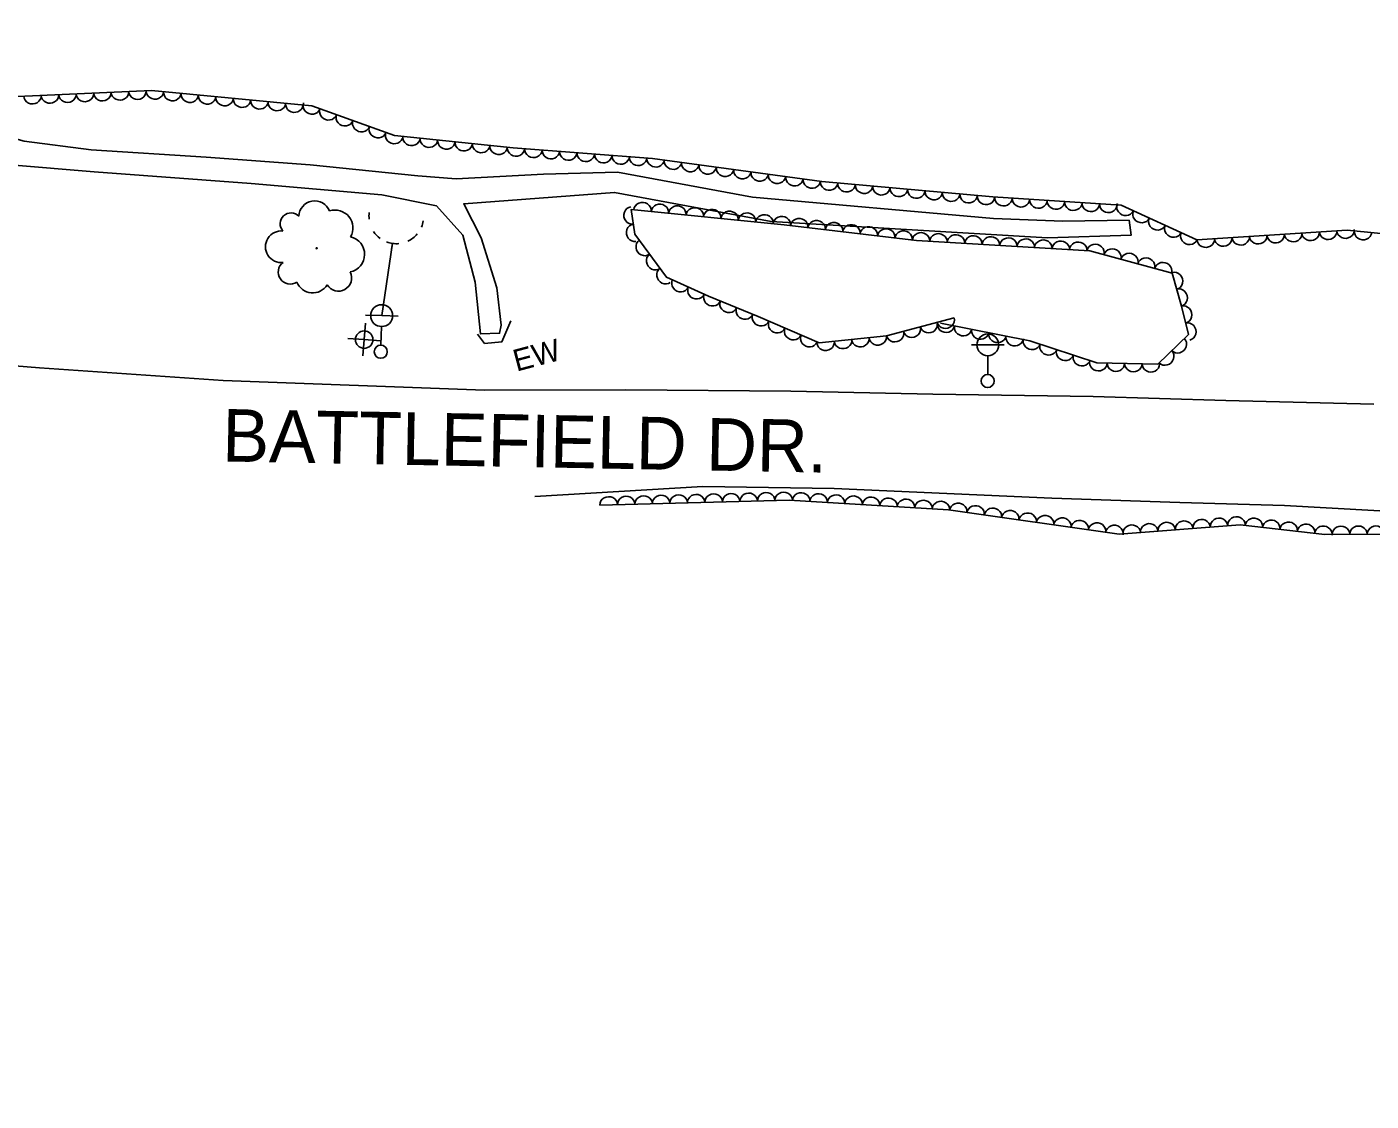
# Model space of a CAD drawing. Extents: x 1722896 to 1754269, y 648279 to 666297.
# Drawn here: x 1738120 to 1738427.1, y 649377.3 to 649622.8 of the extents above; entities that cross this region are included whole.
import ezdxf

# ---------------------------------------------------------------- set-up
doc = ezdxf.new("R2010")
doc.units = 0
for name, color, linetype in [('DESIGN - CENTERLINE - Proposed', 7, 'Continuous'), ('DESIGN - CONTOURS - Intermediate with optional Text', 7, 'Continuous'), ('DESIGN - SHEET - Linework', 7, 'Continuous'), ('SURVEY - CENTERLINE - Preliminary Text', 7, 'Continuous'), ('SURVEY - CONTOURS - Intermediate with optional Text', 7, 'Continuous'), ('SURVEY - DTM - Breaklines', 7, 'Continuous'), ('SURVEY - VEGETATION - Features with Text', 7, 'Continuous')]:
    doc.layers.add(name, color=color, linetype=linetype)

msp = doc.modelspace()

# ---------------------------------------------------------------- linework, layer by layer
at = {"layer": 'DESIGN - CENTERLINE - Proposed'}
for points in [[(1737960.33, 649609.32), (1738026.04, 649605.02), (1738046.88, 649603.85), (1738067.84, 649603.62), (1738079.65, 649605.46), (1738087.38, 649609.24), (1738088.41, 649617.2), (1738089.79, 649644.79), (1738093.13, 649644.63), (1738091.93, 649610.71), (1738093.87, 649606.23), (1738107.92, 649599.93), (1738119.37, 649596.74), (1738134.65, 649594.74), (1738160.93, 649593.08), (1738184.68, 649591.3), (1738209.32, 649588.77), (1738218.06, 649588.12), (1738237.99, 649589.19), (1738254.93, 649589.61), (1738285.8, 649583.93), (1738340.8, 649579.05), (1738356.67, 649578.4), (1738371.82, 649578.7)], [(1738371.82, 649578.7), (1738372.31, 649575.24), (1738353.16, 649574.64), (1738290.01, 649578.35), (1738254.26, 649585.01), (1738219.79, 649582.43), (1738223.8, 649574.61), (1738227.34, 649563.23), (1738228.31, 649554.66), (1738227.99, 649552.82), (1738223.6, 649552.66), (1738222.43, 649564.5), (1738219.55, 649575.22), (1738213.59, 649581.91), (1738201.06, 649584.48), (1738171.25, 649587.01), (1738135.35, 649589.71), (1738116.26, 649591.3), (1738102.12, 649597.12), (1738089.06, 649601.69), (1738069.91, 649599.85), (1738038.32, 649600.35), (1737960.44, 649605.58)], [(1738222.9, 649552.58), (1738224.57, 649550.5), (1738228.51, 649550.89), (1738230.53, 649555.63)]]:
    msp.add_lwpolyline(points, dxfattribs=at)
at = {"layer": 'DESIGN - CONTOURS - Intermediate with optional Text'}
for q in [(1738197.33, 649555.1), (1738193.31, 649551.65), (1738196.77, 649547.63), (1738200.79, 649551.09)]:
    msp.add_line((1738197.05, 649551.37), q, dxfattribs=at)
msp.add_circle((1738197.05, 649551.37), 2, dxfattribs=at)
at = {"layer": 'SURVEY - CENTERLINE - Preliminary Text'}
for points in [[(1738100.22, 649546.77), (1738122.85, 649544.88), (1738164.83, 649542), (1738224.53, 649539.84), (1738256.86, 649539.91), (1738294.55, 649539.56), (1738327, 649538.92), (1738363.64, 649538.37), (1738393.89, 649537.48), (1738427.77, 649536.59)], [(1738236.04, 649515.49), (1738274.39, 649517.83), (1738304.43, 649517.34), (1738354.15, 649515.11), (1738383.41, 649514.13), (1738407.31, 649513.42), (1738491.68, 649508.76)]]:
    msp.add_lwpolyline(points, dxfattribs=at)
at = {"layer": 'SURVEY - DTM - Breaklines'}
for p, q in [((1738201.05, 649556.85), (1738203.52, 649573.4)), ((1738203.32, 649572.01), (1738203.52, 649573.4)), ((1738201.05, 649556.85), (1738197.31, 649556.95)), ((1738201.05, 649556.85), (1738204.8, 649556.75)), ((1738200.87, 649550.1), (1738200.99, 649554.35)), ((1738339.54, 649550.16), (1738335.8, 649550.17)), ((1738339.54, 649550.16), (1738343.29, 649550.14)), ((1738339.52, 649543.41), (1738339.54, 649547.66))]:
    msp.add_line(p, q, dxfattribs=at)
for centre, radius in [((1738201.05, 649556.85), 2.5), ((1738339.54, 649550.16), 2.5), ((1738200.83, 649548.6), 1.5), ((1738339.51, 649541.91), 1.5)]:
    msp.add_circle(centre, radius, dxfattribs=at)
for start_param, end_param in [(0, 0.255182), (0.730907, 1.085951), (2.883049, 3.125465), (1.352995, 1.815775), (2.156577, 2.588895)]:
    msp.add_ellipse((1738204.39, 649579.53), major_axis=(-6.18, 0.92), ratio=0.999685, start_param=start_param, end_param=end_param, dxfattribs=at)
at = {"layer": 'SURVEY - VEGETATION - Features with Text'}
for points in [[(1738459.32, 649572.67), (1738421.62, 649576.41), (1738387.28, 649574.19), (1738370.02, 649582.07), (1738340.71, 649583.96), (1738301.64, 649587.52), (1738262.94, 649592.78), (1738231.05, 649595.21), (1738203.99, 649597.98), (1738185.05, 649604.79), (1738148.45, 649608.29), (1738117.83, 649606.95), (1738109.08, 649603.68), (1738097.76, 649612.49), (1738097.91, 649647.85), (1738085.73, 649648.65), (1738085.42, 649635.62), (1738062, 649636.13), (1738026.09, 649635.2), (1737993.8, 649639.96), (1737957.12, 649632.05)], [(1738331.86, 649556.34), (1738316.4, 649552.2), (1738300.98, 649550.61), (1738287.07, 649556.66), (1738275.71, 649561.28), (1738266.12, 649565.6), (1738258.9, 649575.46), (1738258.05, 649581.11), (1738292.99, 649577.59), (1738323.25, 649574), (1738362.85, 649571.62), (1738381.69, 649566.57), (1738383.77, 649559.04), (1738385.4, 649552.55), (1738378.42, 649545.79), (1738364.46, 649546.09), (1738349.17, 649551.09), (1738328.73, 649555.12)], [(1738250.91, 649513.54), (1738294.16, 649514.65), (1738330.53, 649512.43), (1738369.54, 649506.91), (1738397.18, 649509.05), (1738416.57, 649506.84), (1738462.1, 649507.04), (1738489.85, 649505.92), (1738519.45, 649503.33), (1738549.78, 649500.33), (1738589.08, 649496.48), (1738617.51, 649491.31), (1738640.25, 649483.81), (1738642.63, 649477.51), (1738640.52, 649461.41), (1738640.04, 649444.6), (1738650.13, 649432.25), (1738664.04, 649417.72), (1738687.54, 649412.99), (1738721.8, 649405.11), (1738747.48, 649397.86), (1738768.12, 649389.26), (1738774.14, 649377.33)]]:
    msp.add_lwpolyline(points, dxfattribs=at)
msp.add_circle((1738186.19, 649572.24), 0.126, dxfattribs=at)
for centre, radius, start, end in [((1738185.74, 649579.45), 3.62, 21.4365, 178.2254), ((1738180.33, 649577.85), 2.48, 43.5526, 222.2983), ((1738190.37, 649576.86), 4.12, 330.4892, 108.0134), ((1738178.09, 649572.59), 3.61, 83.5733, 276.993), ((1738193.05, 649570.84), 4.09, 281.385, 77.2235), ((1738180.15, 649566.8), 2.75, 126.192, 303.5111), ((1738191.16, 649565.47), 3.02, 211.6379, 26.6382), ((1738185.28, 649565.93), 3.89, 201.479, 328.3247)]:
    msp.add_arc(centre, radius, start, end, dxfattribs=at)
for centre, major_axis in [((1738121.26, 649607.1), (-2, -0.09)), ((1738125.25, 649607.28), (-2, -0.09)), ((1738129.25, 649607.45), (-2, -0.09)), ((1738133.24, 649607.62), (-2, -0.09)), ((1738137.24, 649607.8), (-2, -0.09)), ((1738141.24, 649607.97), (-2, -0.09)), ((1738145.23, 649608.15), (-2, -0.09)), ((1738149.23, 649608.21), (-1.99, 0.19)), ((1738153.21, 649607.83), (-1.99, 0.19)), ((1738157.19, 649607.45), (-1.99, 0.19)), ((1738161.17, 649607.07), (-1.99, 0.19)), ((1738165.15, 649606.69), (-1.99, 0.19)), ((1738169.14, 649606.31), (-1.99, 0.19)), ((1738173.12, 649605.93), (-1.99, 0.19)), ((1738177.1, 649605.55), (-1.99, 0.19)), ((1738181.08, 649605.17), (-1.99, 0.19)), ((1738185.06, 649604.78), (-1.88, 0.68)), ((1738188.83, 649603.43), (-1.88, 0.68)), ((1738192.59, 649602.08), (-1.88, 0.68)), ((1738196.36, 649600.73), (-1.88, 0.68)), ((1738200.12, 649599.37), (-1.88, 0.68)), ((1738203.88, 649598.02), (-1.88, 0.68)), ((1738207.86, 649597.59), (-1.99, 0.2)), ((1738211.84, 649597.18), (-1.99, 0.2)), ((1738215.82, 649596.77), (-1.99, 0.2)), ((1738219.8, 649596.37), (-1.99, 0.2)), ((1738223.78, 649595.96), (-1.99, 0.2)), ((1738227.75, 649595.55), (-1.99, 0.2)), ((1738231.74, 649595.16), (-1.99, 0.15)), ((1738235.72, 649594.86), (-1.99, 0.15)), ((1738239.71, 649594.55), (-1.99, 0.15)), ((1738243.7, 649594.25), (-1.99, 0.15)), ((1738247.69, 649593.94), (-1.99, 0.15)), ((1738251.68, 649593.64), (-1.99, 0.15)), ((1738255.67, 649593.34), (-1.99, 0.15)), ((1738259.65, 649593.03), (-1.99, 0.15)), ((1738263.64, 649592.68), (-1.98, 0.27)), ((1738267.6, 649592.15), (-1.98, 0.27)), ((1738271.56, 649591.61), (-1.98, 0.27)), ((1738275.53, 649591.07), (-1.98, 0.27)), ((1738279.49, 649590.53), (-1.98, 0.27)), ((1738283.46, 649589.99), (-1.98, 0.27)), ((1738287.42, 649589.45), (-1.98, 0.27)), ((1738291.38, 649588.91), (-1.98, 0.27)), ((1738295.35, 649588.37), (-1.98, 0.27)), ((1738299.31, 649587.83), (-1.98, 0.27)), ((1738303.28, 649587.37), (-1.99, 0.18)), ((1738307.26, 649587), (-1.99, 0.18)), ((1738311.25, 649586.64), (-1.99, 0.18)), ((1738315.23, 649586.28), (-1.99, 0.18)), ((1738319.22, 649585.92), (-1.99, 0.18)), ((1738323.2, 649585.55), (-1.99, 0.18)), ((1738327.18, 649585.19), (-1.99, 0.18)), ((1738260.64, 649580.85), (1.99, -0.2)), ((1738264.62, 649580.45), (1.99, -0.2)), ((1738331.17, 649584.83), (-1.99, 0.18)), ((1738335.15, 649584.47), (-1.99, 0.18)), ((1738339.13, 649584.1), (-1.99, 0.18)), ((1738343.12, 649583.8), (-2, 0.13)), ((1738347.11, 649583.55), (-2, 0.13)), ((1738351.1, 649583.29), (-2, 0.13)), ((1738355.1, 649583.03), (-2, 0.13)), ((1738359.09, 649582.77), (-2, 0.13)), ((1738363.08, 649582.52), (-2, 0.13)), ((1738367.07, 649582.26), (-2, 0.13)), ((1738370.97, 649581.63), (-1.82, 0.83)), ((1738258.26, 649579.73), (-0.3, 1.98)), ((1738268.6, 649580.05), (1.99, -0.2)), ((1738272.58, 649579.64), (1.99, -0.2)), ((1738276.56, 649579.24), (1.99, -0.2)), ((1738280.54, 649578.84), (1.99, -0.2)), ((1738284.52, 649578.44), (1.99, -0.2)), ((1738288.5, 649578.04), (1.99, -0.2)), ((1738292.48, 649577.64), (1.99, -0.2)), ((1738296.46, 649577.18), (1.99, -0.24)), ((1738374.61, 649579.97), (-1.82, 0.83)), ((1738378.25, 649578.31), (-1.82, 0.83)), ((1738258.85, 649575.78), (-0.3, 1.98)), ((1738300.43, 649576.71), (1.99, -0.24)), ((1738304.4, 649576.23), (1.99, -0.24)), ((1738308.37, 649575.76), (1.99, -0.24)), ((1738312.34, 649575.29), (1.99, -0.24)), ((1738316.32, 649574.82), (1.99, -0.24)), ((1738320.29, 649574.35), (1.99, -0.24)), ((1738381.89, 649576.65), (-1.82, 0.83)), ((1738417.29, 649576.13), (-2, -0.13)), ((1738421.28, 649576.39), (-2, -0.13)), ((1738425.26, 649576.05), (-1.99, 0.2)), ((1738261.07, 649572.49), (-1.18, 1.61)), ((1738324.27, 649573.93), (2, -0.12)), ((1738328.26, 649573.7), (2, -0.12)), ((1738332.25, 649573.46), (2, -0.12)), ((1738336.24, 649573.22), (2, -0.12)), ((1738340.24, 649572.98), (2, -0.12)), ((1738344.23, 649572.74), (2, -0.12)), ((1738348.22, 649572.5), (2, -0.12)), ((1738352.22, 649572.26), (2, -0.12)), ((1738356.21, 649572.02), (2, -0.12)), ((1738360.2, 649571.78), (2, -0.12)), ((1738364.15, 649571.27), (1.93, -0.52)), ((1738385.53, 649574.99), (-1.82, 0.83)), ((1738389.35, 649574.32), (-2, -0.13)), ((1738393.34, 649574.58), (-2, -0.13)), ((1738397.33, 649574.84), (-2, -0.13)), ((1738401.32, 649575.1), (-2, -0.13)), ((1738405.31, 649575.35), (-2, -0.13)), ((1738409.31, 649575.61), (-2, -0.13)), ((1738413.3, 649575.87), (-2, -0.13)), ((1738263.44, 649569.26), (-1.18, 1.61)), ((1738368.01, 649570.24), (1.93, -0.52)), ((1738371.88, 649569.2), (1.93, -0.52)), ((1738375.74, 649568.16), (1.93, -0.52)), ((1738265.8, 649566.04), (-1.18, 1.61)), ((1738379.6, 649567.13), (1.93, -0.52)), ((1738382.18, 649564.79), (0.53, -1.93)), ((1738269.27, 649564.18), (-1.82, 0.82)), ((1738272.92, 649562.54), (-1.82, 0.82)), ((1738276.58, 649560.93), (-1.85, 0.75)), ((1738383.24, 649560.94), (0.53, -1.93)), ((1738280.28, 649559.42), (-1.85, 0.75)), ((1738283.99, 649557.91), (-1.85, 0.75)), ((1738384.26, 649557.07), (0.49, -1.94)), ((1738287.69, 649556.39), (-1.83, 0.8)), ((1738291.36, 649554.79), (-1.83, 0.8)), ((1738326.06, 649554.79), (-1.93, -0.52)), ((1738329.97, 649554.88), (-1.96, 0.39)), ((1738329.93, 649555.82), (-1.93, -0.52)), ((1738385.24, 649553.19), (0.49, -1.94)), ((1738295.02, 649553.2), (-1.83, 0.8)), ((1738298.69, 649551.6), (-1.83, 0.8)), ((1738310.43, 649551.58), (-1.99, -0.21)), ((1738314.41, 649551.99), (-1.99, -0.21)), ((1738318.33, 649552.72), (-1.93, -0.52)), ((1738322.2, 649553.75), (-1.93, -0.52)), ((1738333.9, 649554.11), (-1.96, 0.39)), ((1738337.82, 649553.33), (-1.96, 0.39)), ((1738341.75, 649552.56), (-1.96, 0.39)), ((1738345.67, 649551.79), (-1.96, 0.39)), ((1738349.58, 649550.96), (-1.9, 0.62)), ((1738383, 649550.23), (-1.44, -1.39)), ((1738302.48, 649550.76), (-1.99, -0.21)), ((1738306.46, 649551.17), (-1.99, -0.21)), ((1738353.38, 649549.72), (-1.9, 0.62)), ((1738357.18, 649548.47), (-1.9, 0.62)), ((1738380.13, 649547.44), (-1.44, -1.39)), ((1738360.99, 649547.23), (-1.9, 0.62)), ((1738364.8, 649546.08), (-2, 0.04)), ((1738368.8, 649545.99), (-2, 0.04)), ((1738372.8, 649545.91), (-2, 0.04)), ((1738376.8, 649545.82), (-2, 0.04)), ((1738252.91, 649513.59), (2, 0.05)), ((1738256.91, 649513.69), (2, 0.05)), ((1738260.9, 649513.79), (2, 0.05)), ((1738264.9, 649513.9), (2, 0.05)), ((1738268.9, 649514), (2, 0.05)), ((1738272.9, 649514.1), (2, 0.05)), ((1738276.9, 649514.21), (2, 0.05)), ((1738280.9, 649514.31), (2, 0.05)), ((1738284.9, 649514.41), (2, 0.05)), ((1738288.9, 649514.52), (2, 0.05)), ((1738292.89, 649514.62), (2, 0.05)), ((1738296.89, 649514.49), (2, -0.12)), ((1738300.88, 649514.24), (2, -0.12)), ((1738304.87, 649514), (2, -0.12)), ((1738308.87, 649513.75), (2, -0.12)), ((1738312.86, 649513.51), (2, -0.12)), ((1738316.85, 649513.26), (2, -0.12)), ((1738320.84, 649513.02), (2, -0.12)), ((1738324.84, 649512.77), (2, -0.12)), ((1738328.83, 649512.53), (2, -0.12)), ((1738332.8, 649512.1), (1.98, -0.28)), ((1738336.76, 649511.54), (1.98, -0.28)), ((1738340.72, 649510.98), (1.98, -0.28)), ((1738344.68, 649510.42), (1.98, -0.28)), ((1738348.65, 649509.86), (1.98, -0.28)), ((1738352.61, 649509.3), (1.98, -0.28)), ((1738356.57, 649508.74), (1.98, -0.28)), ((1738360.53, 649508.18), (1.98, -0.28)), ((1738364.49, 649507.62), (1.98, -0.28)), ((1738368.45, 649507.06), (1.98, -0.28)), ((1738372.43, 649507.13), (1.99, 0.15)), ((1738376.42, 649507.44), (1.99, 0.15)), ((1738380.4, 649507.75), (1.99, 0.15)), ((1738384.39, 649508.06), (1.99, 0.15)), ((1738388.38, 649508.37), (1.99, 0.15)), ((1738392.37, 649508.68), (1.99, 0.15)), ((1738396.36, 649508.99), (1.99, 0.15)), ((1738400.33, 649508.69), (1.99, -0.23)), ((1738404.31, 649508.24), (1.99, -0.23)), ((1738408.28, 649507.79), (1.99, -0.23)), ((1738412.26, 649507.33), (1.99, -0.23)), ((1738416.23, 649506.88), (1.99, -0.23)), ((1738420.23, 649506.86), (2, 0.01)), ((1738424.23, 649506.88), (2, 0.01)), ((1738428.23, 649506.89), (2, 0.01))]:
    msp.add_ellipse(centre, major_axis=major_axis, ratio=0.940188, start_param=0, end_param=3.141593, dxfattribs=at)

# ---------------------------------------------------------------- texts
at = {"layer": 'DESIGN - SHEET - Linework'}
msp.add_text('BATTLEFIELD DR.', height=12, rotation=358.9322, dxfattribs=at).set_placement((1738164.54, 649523.53))
at = {"layer": 'SURVEY - CONTOURS - Intermediate with optional Text'}
msp.add_text('EW', height=5, rotation=14.8996, dxfattribs=at).set_placement((1738231.86, 649544.03))

doc.saveas('drawing.dxf')
